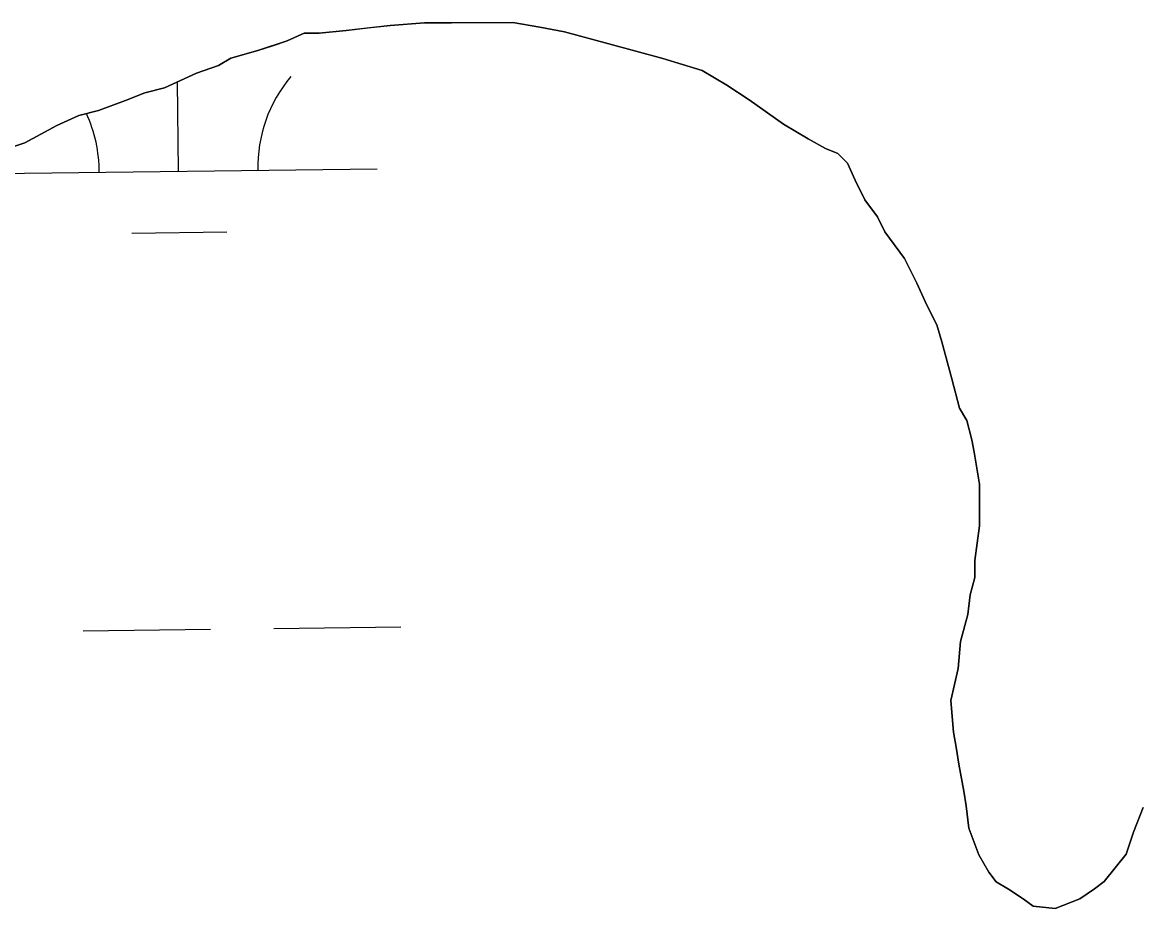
# Model space of a CAD drawing. Extents: x 3704301 to 3742427, y 506229 to 532009.
# Drawn here: x 3739531.9 to 3739813.6, y 527839.8 to 528063 of the extents above; entities that cross this region are included whole.
import ezdxf

# ---------------------------------------------------------------- set-up
doc = ezdxf.new("R2010")
doc.units = 0
doc.layers.add('V-TOPO-SHOR', color=7, linetype='Continuous')
doc.layers.add('V-WETL-SWMP', color=7, linetype='Continuous')

msp = doc.modelspace()

# ---------------------------------------------------------------- linework, layer by layer
at = {"layer": 'V-TOPO-SHOR'}
msp.add_lwpolyline([(3739527.02, 528030.78), (3739532.58, 528032.67), (3739540.6, 528037.04), (3739546.15, 528039.54), (3739551.09, 528040.8), (3739557.88, 528043.31), (3739562.82, 528045.19), (3739567.77, 528046.45), (3739575.79, 528050.2), (3739581.34, 528052.09), (3739584.43, 528053.96), (3739591.22, 528055.85), (3739594.93, 528057.1), (3739598.63, 528058.36), (3739602.95, 528060.24), (3739606.66, 528060.26), (3739613.46, 528060.91), (3739619.03, 528061.56), (3739624.59, 528062.2), (3739633.25, 528062.86), (3739640.05, 528062.9), (3739645.62, 528062.93), (3739655.51, 528062.98), (3739662.32, 528061.78), (3739668.51, 528060.57), (3739679.66, 528057.53), (3739686.48, 528055.71), (3739693.29, 528053.89), (3739703.2, 528050.85), (3739709.41, 528047.17), (3739714.99, 528043.48), (3739723.68, 528037.34), (3739729.89, 528033.66), (3739734.23, 528031.21), (3739737.33, 528029.99), (3739739.81, 528027.53), (3739741.69, 528023.21), (3739744.19, 528018.27), (3739747.3, 528013.96), (3739749.18, 528010.25), (3739754.16, 528003.47), (3739757.28, 527997.31), (3739759.79, 527991.75), (3739762.28, 527986.82), (3739763.54, 527982.49), (3739766.06, 527973.23), (3739767.96, 527965.82), (3739769.83, 527962.73), (3739771.09, 527957.79), (3739771.72, 527954.7), (3739773, 527946.67), (3739773.02, 527942.95), (3739773.04, 527939.86), (3739773.05, 527936.15), (3739772.46, 527931.82), (3739771.86, 527927.48), (3739771.88, 527923.16), (3739770.67, 527918.82), (3739770.08, 527913.87), (3739768.25, 527907.06), (3739767.67, 527900.25), (3739765.85, 527892.2), (3739766.51, 527884.16), (3739767.15, 527880.45), (3739767.79, 527876.13), (3739769.06, 527869.33), (3739769.7, 527865.62), (3739770.35, 527860.06), (3739772.85, 527853.27), (3739775.35, 527848.95), (3739777.22, 527846.48), (3739780.32, 527844.65), (3739784.04, 527842.19), (3739786.53, 527840.34), (3739792.1, 527839.76), (3739798.27, 527842.26), (3739801.97, 527844.75), (3739804.43, 527846.62), (3739809.96, 527853.45), (3739811.79, 527859.03), (3739814.24, 527865.23)], dxfattribs=at)
at = {"layer": 'V-WETL-SWMP'}
for p, q in [((3739624.59, 528062.2), (3739613.46, 528060.91)), ((3739633.25, 528062.86), (3739624.59, 528062.2)), ((3739640.05, 528062.9), (3739633.25, 528062.86)), ((3739655.51, 528062.98), (3739640.05, 528062.9)), ((3739662.32, 528061.77), (3739655.51, 528062.98)), ((3739668.52, 528060.57), (3739662.32, 528061.77)), ((3739602.95, 528060.24), (3739598.63, 528058.36)), ((3739606.66, 528060.26), (3739602.95, 528060.24)), ((3739613.46, 528060.91), (3739606.66, 528060.26)), ((3739679.66, 528057.53), (3739668.52, 528060.57)), ((3739598.63, 528058.36), (3739591.22, 528055.85)), ((3739693.29, 528053.89), (3739679.66, 528057.53)), ((3739584.43, 528053.96), (3739581.34, 528052.09)), ((3739591.22, 528055.85), (3739584.43, 528053.96)), ((3739703.2, 528050.85), (3739693.29, 528053.89)), ((3739581.34, 528052.09), (3739575.79, 528050.2)), ((3739709.41, 528047.17), (3739703.2, 528050.85)), ((3739575.79, 528050.2), (3739567.77, 528046.45)), ((3739571.29, 528025.46), (3739571.01, 528047.97)), ((3739562.82, 528045.19), (3739557.88, 528043.31)), ((3739567.77, 528046.45), (3739562.82, 528045.19)), ((3739714.99, 528043.48), (3739709.41, 528047.17)), ((3739557.88, 528043.31), (3739551.09, 528040.8)), ((3739723.68, 528037.34), (3739714.99, 528043.48)), ((3739546.15, 528039.54), (3739540.6, 528037.04)), ((3739551.09, 528040.8), (3739546.15, 528039.54)), ((3739540.6, 528037.04), (3739532.58, 528032.67)), ((3739729.89, 528033.66), (3739723.68, 528037.34)), ((3739734.23, 528031.21), (3739729.89, 528033.66)), ((3739532.58, 528032.67), (3739527.02, 528030.78)), ((3739737.33, 528029.99), (3739734.23, 528031.21)), ((3739739.81, 528027.53), (3739737.33, 528029.99)), ((3739521.29, 528024.85), (3739621.29, 528026.07)), ((3739741.69, 528023.21), (3739739.81, 528027.53)), ((3739744.19, 528018.27), (3739741.69, 528023.21)), ((3739747.3, 528013.96), (3739744.19, 528018.27)), ((3739749.18, 528010.25), (3739747.3, 528013.96)), ((3739559.48, 528009.89), (3739583.48, 528010.18)), ((3739754.16, 528003.48), (3739749.18, 528010.25)), ((3739757.28, 527997.31), (3739754.16, 528003.48)), ((3739759.79, 527991.75), (3739757.28, 527997.31)), ((3739762.28, 527986.82), (3739759.79, 527991.75)), ((3739763.54, 527982.49), (3739762.28, 527986.82)), ((3739766.06, 527973.23), (3739763.54, 527982.49)), ((3739767.96, 527965.82), (3739766.06, 527973.23)), ((3739769.83, 527962.73), (3739767.96, 527965.82)), ((3739771.09, 527957.79), (3739769.83, 527962.73)), ((3739771.72, 527954.7), (3739771.09, 527957.79)), ((3739773, 527946.67), (3739771.72, 527954.7)), ((3739773.06, 527936.15), (3739773, 527946.67)), ((3739771.86, 527927.48), (3739773.06, 527936.15)), ((3739771.88, 527923.16), (3739771.86, 527927.48)), ((3739770.67, 527918.82), (3739771.88, 527923.16)), ((3739770.07, 527913.87), (3739770.67, 527918.82)), ((3739768.25, 527907.06), (3739770.07, 527913.87)), ((3739547.29, 527909.73), (3739579.29, 527910.12)), ((3739595.29, 527910.31), (3739627.29, 527910.71)), ((3739767.67, 527900.25), (3739768.25, 527907.06)), ((3739765.85, 527892.2), (3739767.67, 527900.25)), ((3739766.51, 527884.16), (3739765.85, 527892.2)), ((3739767.15, 527880.45), (3739766.51, 527884.16)), ((3739767.79, 527876.13), (3739767.15, 527880.45)), ((3739769.06, 527869.33), (3739767.79, 527876.13)), ((3739769.7, 527865.62), (3739769.06, 527869.33)), ((3739770.35, 527860.06), (3739769.7, 527865.62)), ((3739814.24, 527865.23), (3739811.79, 527859.03)), ((3739772.85, 527853.27), (3739770.35, 527860.06)), ((3739811.79, 527859.03), (3739809.96, 527853.45)), ((3739775.35, 527848.95), (3739772.85, 527853.27)), ((3739809.96, 527853.45), (3739804.43, 527846.62)), ((3739777.22, 527846.48), (3739775.35, 527848.95)), ((3739780.32, 527844.65), (3739777.22, 527846.48)), ((3739804.43, 527846.62), (3739801.97, 527844.75)), ((3739784.04, 527842.19), (3739780.32, 527844.65)), ((3739786.53, 527840.35), (3739784.04, 527842.19)), ((3739798.27, 527842.26), (3739792.1, 527839.76)), ((3739801.97, 527844.75), (3739798.27, 527842.26)), ((3739792.1, 527839.76), (3739786.53, 527840.35))]:
    msp.add_line(p, q, dxfattribs=at)
for centre, start, end in [((3739626.52, 528026.61), 139.9282, 181.4719), ((3739516.05, 528025.26), 359.9282, 24.7625)]:
    msp.add_arc(centre, 35.25, start, end, dxfattribs=at)

doc.saveas('drawing.dxf')
